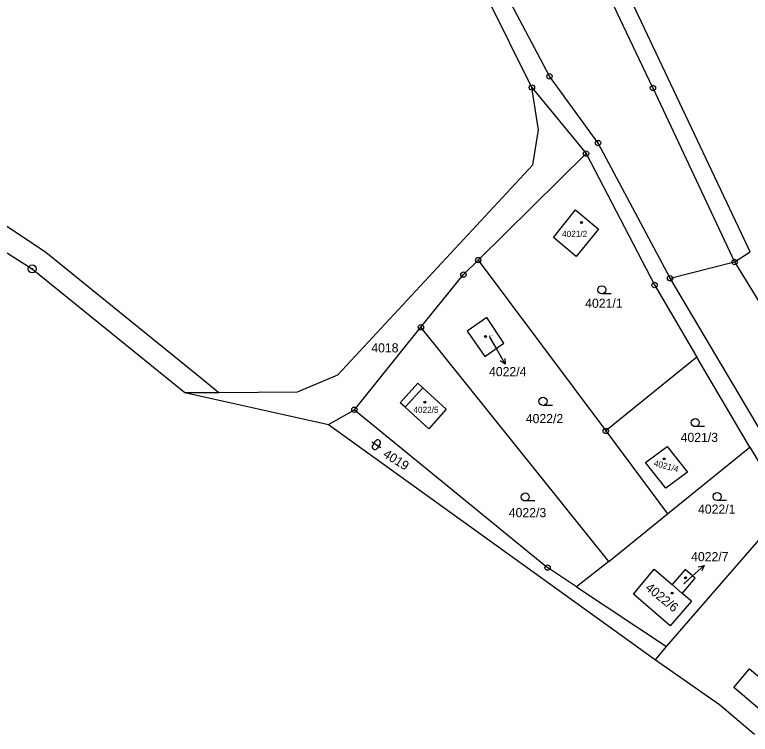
# Model space of a CAD drawing. Extents: x -593183 to -588034, y -1130415 to -1124994.
# Drawn here: x -590137.3 to -590000.6, y -1129787.4 to -1129653.7 of the extents above; entities that cross this region are included whole.
import ezdxf

# ---------------------------------------------------------------- set-up
doc = ezdxf.new("R2010")
doc.units = 0
for name, color, linetype in [('Vrstva 1', 7, 'Continuous'), ('Vrstva 13', 7, 'Continuous'), ('Vrstva 16', 7, 'Continuous'), ('Vrstva 18', 7, 'Continuous'), ('Vrstva 19', 7, 'Continuous'), ('Vrstva 24', 7, 'Continuous'), ('Vrstva 25', 7, 'Continuous'), ('Vrstva 4', 7, 'Continuous')]:
    doc.layers.add(name, color=color, linetype=linetype)

msp = doc.modelspace()

# ---------------------------------------------------------------- linework, layer by layer
at = {"layer": 'Vrstva 1'}
for p, q in [((-590000.68, -1129697.73), (-590031.72, -1129631.95)), ((-590018.72, -1129667.29), (-590033.66, -1129635.87)), ((-590037.94, -1129665.12), (-590049.26, -1129643.7)), ((-590041.21, -1129667.2), (-590052.38, -1129644.73)), ((-590028.91, -1129677.52), (-590037.94, -1129665.12)), ((-590039.95, -1129675.06), (-590041.21, -1129667.2)), ((-590041.21, -1129667.2), (-590031.14, -1129679.49)), ((-590018.72, -1129667.29), (-590003.55, -1129699.62)), ((-590169.27, -1129672.6), (-590131.52, -1129697.79)), ((-590041.06, -1129681.54), (-590039.95, -1129675.06)), ((-590015.54, -1129702.64), (-590028.91, -1129677.52)), ((-590051.19, -1129699.27), (-590031.14, -1129679.49)), ((-590031.14, -1129679.49), (-590018.41, -1129703.89)), ((-590077.27, -1129720.61), (-590041.06, -1129681.54)), ((-590037.2, -1129695.09), (-590033.1, -1129689.93)), ((-590033.1, -1129689.93), (-590028.86, -1129693.5)), ((-590028.86, -1129693.5), (-590032.96, -1129698.62)), ((-590032.96, -1129698.62), (-590037.2, -1129695.09)), ((-590003.55, -1129699.62), (-590000.68, -1129697.73)), ((-590131.52, -1129697.79), (-590103.16, -1129720.77)), ((-590053.92, -1129701.96), (-590051.19, -1129699.27)), ((-590051.19, -1129699.27), (-590027.48, -1129731.01)), ((-590015.54, -1129702.64), (-590003.55, -1129699.62)), ((-590003.55, -1129699.62), (-589996.18, -1129711.65)), ((-590061.82, -1129711.74), (-590053.92, -1129701.96)), ((-589991.36, -1129743.44), (-590015.54, -1129702.64)), ((-590018.41, -1129703.89), (-590010.54, -1129717.27)), ((-590074.19, -1129727.06), (-590061.82, -1129711.74)), ((-590026.92, -1129755.25), (-590061.82, -1129711.74)), ((-590010.54, -1129717.27), (-590027.48, -1129731.01)), ((-590000.7, -1129733.99), (-590010.54, -1129717.27)), ((-590103.16, -1129720.77), (-590099.36, -1129723.85)), ((-590084.75, -1129723.77), (-590077.27, -1129720.61)), ((-590065.7, -1129725.77), (-590062.43, -1129722.16)), ((-590062.43, -1129722.16), (-590061.5, -1129723)), ((-590061.5, -1129723), (-590057.11, -1129726.94)), ((-590105.68, -1129723.88), (-590099.36, -1129723.85)), ((-590099.36, -1129723.85), (-590084.75, -1129723.77)), ((-590064.78, -1129726.61), (-590065.7, -1129725.77)), ((-590079, -1129729.82), (-590074.19, -1129727.06)), ((-590074.19, -1129727.06), (-590038.29, -1129756.4)), ((-590060.33, -1129730.64), (-590064.78, -1129726.61)), ((-590057.11, -1129726.94), (-590060.33, -1129730.64)), ((-590027.48, -1129731.01), (-590015.99, -1129746.39)), ((-590020.1, -1129736.88), (-590016.09, -1129733.89)), ((-590016.09, -1129733.89), (-590012.3, -1129738.64)), ((-590015.99, -1129746.39), (-590000.7, -1129733.99)), ((-590000.7, -1129733.99), (-589993.97, -1129745.42)), ((-590016.3, -1129741.63), (-590020.1, -1129736.88)), ((-590012.3, -1129738.64), (-590016.3, -1129741.63)), ((-590016.21, -1129771.08), (-589993.97, -1129745.42)), ((-590026.92, -1129755.25), (-590015.99, -1129746.39)), ((-590032.95, -1129759.95), (-590038.29, -1129756.4)), ((-590026.92, -1129755.25), (-590032.95, -1129759.95)), ((-590022.34, -1129761.35), (-590018.46, -1129756.71)), ((-590018.46, -1129756.71), (-590015.17, -1129759.55)), ((-590012.76, -1129756.74), (-590015.17, -1129759.55)), ((-590010.86, -1129758.37), (-590012.76, -1129756.74)), ((-590013.27, -1129761.18), (-590010.86, -1129758.37)), ((-590032.95, -1129759.95), (-590016.21, -1129771.08)), ((-590015.17, -1129759.55), (-590013.27, -1129761.18)), ((-590015.53, -1129767.23), (-590022.34, -1129761.35)), ((-590011.57, -1129762.66), (-590013.27, -1129761.18)), ((-590011.57, -1129762.66), (-590015.53, -1129767.23)), ((-590018.26, -1129773.53), (-590016.21, -1129771.08)), ((-590003.69, -1129778.67), (-590000.75, -1129775.2)), ((-590000.75, -1129775.2), (-589995.49, -1129779.67)), ((-589998.43, -1129783.14), (-590003.69, -1129778.67))]:
    msp.add_line(p, q, dxfattribs=at)
for points in [[(-590046.41, -1129714.71), (-590049.6, -1129709.96), (-590053.23, -1129712.45)], [(-590053.23, -1129712.45), (-590049.97, -1129717.17), (-590046.41, -1129714.71)]]:
    msp.add_lwpolyline(points, dxfattribs=at)
at = {"layer": 'Vrstva 13'}
for p, q in [((-590172.08, -1129676.73), (-590134.04, -1129700.9)), ((-590134.04, -1129700.9), (-590105.68, -1129723.88)), ((-590105.68, -1129723.88), (-590079, -1129729.82)), ((-590079, -1129729.82), (-590018.26, -1129773.53)), ((-590018.26, -1129773.53), (-590006.38, -1129781.83)), ((-590006.38, -1129781.83), (-589999.88, -1129787.36))]:
    msp.add_line(p, q, dxfattribs=at)
at = {"layer": 'Vrstva 16'}
for p, q in [((-590049.12, -1129713.44), (-590047.64, -1129716.03)), ((-590013.01, -1129759.38), (-590011.45, -1129757.98))]:
    msp.add_line(p, q, dxfattribs=at)
at = {"layer": 'Vrstva 24'}
for centre, radius in [((-590037.94, -1129665.12), 0.5), ((-590037.94, -1129665.12), 0.0327), ((-590041.21, -1129667.2), 0.5), ((-590041.21, -1129667.2), 0.0327), ((-590018.72, -1129667.29), 0.5), ((-590018.72, -1129667.29), 0.0327), ((-590028.91, -1129677.52), 0.5), ((-590028.91, -1129677.52), 0.0327), ((-590031.14, -1129679.49), 0.5), ((-590031.14, -1129679.49), 0.0327), ((-590051.19, -1129699.27), 0.5), ((-590134.04, -1129700.9), 0.75), ((-590051.19, -1129699.27), 0.0327), ((-590003.55, -1129699.62), 0.5), ((-590003.55, -1129699.62), 0.0327), ((-590134.04, -1129700.9), 0.0903), ((-590053.92, -1129701.96), 0.5), ((-590053.92, -1129701.96), 0.0327), ((-590015.54, -1129702.64), 0.5), ((-590015.54, -1129702.64), 0.0327), ((-590018.41, -1129703.89), 0.5), ((-590018.41, -1129703.89), 0.0327), ((-590061.82, -1129711.74), 0.5), ((-590061.82, -1129711.74), 0.0327), ((-590074.19, -1129727.06), 0.5), ((-590074.19, -1129727.06), 0.0327), ((-590027.48, -1129731.01), 0.5), ((-590027.48, -1129731.01), 0.0327), ((-590038.29, -1129756.4), 0.5), ((-590038.29, -1129756.4), 0.0327)]:
    msp.add_circle(centre, radius, dxfattribs=at)
at = {"layer": 'Vrstva 25'}
for p, q in [((-590026.46, -1129705.53), (-590028.21, -1129705.53)), ((-590047.64, -1129716.03), (-590046.15, -1129718.63)), ((-590037.39, -1129726.26), (-590039.14, -1129726.26)), ((-590009.11, -1129730.21), (-590010.86, -1129730.21)), ((-590070.95, -1129733.03), (-590069.25, -1129734.09)), ((-590070.79, -1129733.72), (-590070.26, -1129732.87)), ((-590069.41, -1129733.4), (-590069.94, -1129734.25)), ((-590040.69, -1129744.02), (-590042.44, -1129744.02)), ((-590005.04, -1129743.94), (-590006.79, -1129743.94)), ((-590011.45, -1129757.98), (-590009.22, -1129755.98))]:
    msp.add_line(p, q, dxfattribs=at)
for points in [[(-590046.21, -1129717.52), (-590046.15, -1129718.63), (-590047.08, -1129718.01)], [(-590010.3, -1129756.27), (-590009.22, -1129755.98), (-590009.63, -1129757.02)]]:
    msp.add_lwpolyline(points, dxfattribs=at)
for centre, radius in [((-590032.01, -1129692.27), 0.175), ((-590032.01, -1129692.27), 0.15), ((-590028.21, -1129704.78), 0.75), ((-590049.81, -1129713.48), 0.175), ((-590049.81, -1129713.48), 0.15), ((-590039.14, -1129725.51), 0.75), ((-590061.1, -1129725.65), 0.175), ((-590061.1, -1129725.65), 0.15), ((-590010.86, -1129729.46), 0.75), ((-590016.64, -1129736.21), 0.175), ((-590016.64, -1129736.21), 0.15), ((-590042.44, -1129743.27), 0.75), ((-590006.79, -1129743.19), 0.75), ((-590012.65, -1129758.29), 0.175), ((-590012.65, -1129758.29), 0.15), ((-590015.16, -1129761.12), 0.175), ((-590015.16, -1129761.12), 0.15)]:
    msp.add_circle(centre, radius, dxfattribs=at)
for centre, start, end in [((-590069.84, -1129733.14), 58.0189, 148.0189), ((-590069.84, -1129733.14), 328.0189, 58.0189), ((-590070.37, -1129733.99), 148.0189, 238.0189), ((-590070.37, -1129733.99), 238.0189, 328.0189)]:
    msp.add_arc(centre, 0.5, start, end, dxfattribs=at)
at = {"layer": 'Vrstva 4'}
msp.add_line((-590064.78, -1129726.61), (-590061.5, -1129723), dxfattribs=at)

# ---------------------------------------------------------------- texts
at = {"layer": 'Vrstva 16'}
for s, p in [('4022/4', (-590049.17, -1129720.83)), ('4022/7', (-590011.63, -1129755.21))]:
    msp.add_text(s, height=1.7, dxfattribs=at).set_placement(p)
at = {"layer": 'Vrstva 18'}
for s, p in [('4021/1', (-590031.31, -1129708.13)), ('4018', (-590071.05, -1129716.42)), ('4022/2', (-590042.34, -1129729.56)), ('4021/3', (-590013.58, -1129733.06)), ('4022/3', (-590045.5, -1129747.03)), ('4022/1', (-590010.34, -1129746.38))]:
    msp.add_text(s, height=1.7, dxfattribs=at).set_placement(p)
msp.add_text('4019', height=1.7, rotation=328.019, dxfattribs=at).set_placement((-590069.01, -1129735.73))
at = {"layer": 'Vrstva 19'}
for s, height, p in [('4021/2', 1.14, (-590035.59, -1129694.97)), ('4022/4', 0.2, (-590049.12, -1129713.44)), ('4022/5', 1.14, (-590063.22, -1129727.65)), ('4022/7', 0.1, (-590013.01, -1129759.38))]:
    msp.add_text(s, height=height, dxfattribs=at).set_placement(p)
for s, height, rotation, p in [('4021/4', 1.14, 344.792, (-590018.64, -1129737.47)), ('4022/6', 1.7, 320.9246, (-590020.27, -1129760.39))]:
    msp.add_text(s, height=height, rotation=rotation, dxfattribs=at).set_placement(p)

doc.saveas('drawing.dxf')
